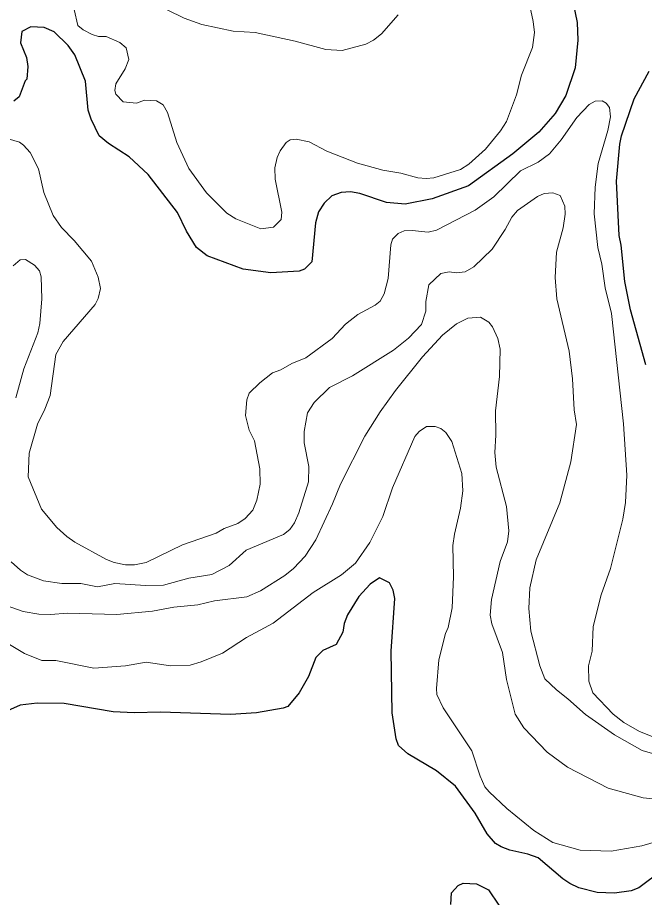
# Model space of a CAD drawing. Extents: x 598.3 to 623.2, y 6902.2 to 6930.1.
# Drawn here: x 606.066 to 607.371, y 6907.088 to 6908.921 of the extents above; entities that cross this region are included whole.
import ezdxf

# ---------------------------------------------------------------- set-up
doc = ezdxf.new("R2010")
doc.units = 0
doc.header["$LTSCALE"] = 0.032
doc.layers.add('1', color=7, linetype='Continuous', lineweight=25)
doc.layers.add('2', color=7, linetype='Continuous', lineweight=13)

msp = doc.modelspace()

# ---------------------------------------------------------------- linework, layer by layer
at = {"layer": '1'}
for points in [[(607.2193, 6908.968), (607.2314, 6908.9104), (607.2329, 6908.8741), (607.2274, 6908.8164), (607.2075, 6908.7589), (607.1854, 6908.7209), (607.1518, 6908.6823), (607.0975, 6908.6369), (607.0049, 6908.5705), (606.9297, 6908.5434), (606.873, 6908.5321), (606.8342, 6908.536), (606.7785, 6908.5548), (606.7594, 6908.5579), (606.74, 6908.5563), (606.7203, 6908.5496), (606.7042, 6908.5342), (606.6926, 6908.516), (606.6868, 6908.4933), (606.679, 6908.412), (606.6633, 6908.3968), (606.6528, 6908.3928), (606.5936, 6908.3896), (606.5357, 6908.3969), (606.4609, 6908.4247), (606.4384, 6908.4418), (606.4178, 6908.4762)], [(606.4178, 6908.4762), (606.3992, 6908.515), (606.3383, 6908.5938), (606.2986, 6908.6309), (606.2557, 6908.6585), (606.2363, 6908.6748), (606.2192, 6908.7096), (606.213, 6908.7279), (606.2074, 6908.7883), (606.1855, 6908.8437), (606.1715, 6908.8626), (606.1425, 6908.8914), (606.1215, 6908.9003), (606.094, 6908.9019), (606.0753, 6908.8923), (606.0722, 6908.8687), (606.0846, 6908.8375), (606.0875, 6908.8194), (606.0851, 6908.7924), (606.0817, 6908.7889), (606.0695, 6908.7561), (606.0586, 6908.7467)], [(607.3746, 6908.1977), (607.3423, 6908.3123), (607.3309, 6908.3712), (607.3229, 6908.4467), (607.3187, 6908.4667), (607.3131, 6908.5805), (607.3203, 6908.6575), (607.3239, 6908.6745), (607.3503, 6908.7514), (607.3815, 6908.8091)], [(607.4089, 6907.1447), (607.3598, 6907.108), (607.3435, 6907.1016), (607.3089, 6907.0969), (607.2729, 6907.0984), (607.2348, 6907.1084), (607.2162, 6907.1169), (607.2013, 6907.1268), (607.1503, 6907.1704), (607.1288, 6907.1781), (607.091, 6907.1867), (607.0733, 6907.1933), (607.0615, 6907.2008), (607.0437, 6907.2204), (607.0191, 6907.2638), (606.9782, 6907.32), (606.9381, 6907.3519), (606.879, 6907.3876), (606.8595, 6907.405), (606.8542, 6907.4188), (606.846, 6907.4724), (606.8437, 6907.601), (606.8516, 6907.7107), (606.8483, 6907.7285), (606.8405, 6907.7433), (606.8196, 6907.7539), (606.8005, 6907.741), (606.7764, 6907.7147), (606.7531, 6907.6767), (606.7465, 6907.6589), (606.7432, 6907.6408), (606.7294, 6907.6149), (606.7014, 6907.6028), (606.687, 6907.5879), (606.6718, 6907.5483), (606.6525, 6907.5141), (606.6287, 6907.4861), (606.6188, 6907.4822), (606.5638, 6907.4725), (606.5092, 6907.4692), (606.364, 6907.474), (606.3086, 6907.4725), (606.265, 6907.4747), (606.1629, 6907.4919), (606.1067, 6907.4926), (606.0713, 6907.4885), (606.017, 6907.4646)], [(606.9684, 6907.0735), (606.9698, 6907.0977), (606.9837, 6907.1129), (606.9942, 6907.1178), (607.0217, 6907.1162), (607.0467, 6907.104)], [(607.0467, 6907.104), (607.068, 6907.0723), (607.085, 6907.0351), (607.1127, 6906.9974), (607.1385, 6906.972), (607.1538, 6906.9651), (607.193, 6906.956), (607.2296, 6906.9552), (607.2826, 6906.9641), (607.3218, 6906.9673), (607.3568, 6906.9664), (607.3758, 6906.9592)]]:
    msp.add_lwpolyline(points, dxfattribs=at)
at = {"layer": '2'}
for points in [[(606.8584, 6908.9267), (606.8238, 6908.8869), (606.8072, 6908.8742), (606.7911, 6908.8659), (606.7422, 6908.8526), (606.7077, 6908.8543), (606.6443, 6908.8721), (606.5606, 6908.8898), (606.5149, 6908.893), (606.4497, 6908.9062), (606.4129, 6908.9197), (606.3436, 6908.9536)], [(607.1326, 6908.9455), (607.1399, 6908.9128), (607.1424, 6908.8897), (607.1383, 6908.8585), (607.1151, 6908.8009), (607.1051, 6908.7598), (607.0839, 6908.7042), (607.072, 6908.6853), (607.0401, 6908.6467), (607.006, 6908.6158), (606.9883, 6908.6043), (606.9329, 6908.5871), (606.9167, 6908.5855), (606.8997, 6908.5871), (606.8644, 6908.5968), (606.8268, 6908.603), (606.7738, 6908.6179), (606.7103, 6908.6424), (606.6731, 6908.6622), (606.6459, 6908.6679), (606.6334, 6908.6663), (606.6257, 6908.6606), (606.6128, 6908.6435), (606.6066, 6908.6296), (606.6016, 6908.6079), (606.6028, 6908.5847), (606.6161, 6908.5153), (606.6152, 6908.5006), (606.5989, 6908.4842), (606.5724, 6908.4811), (606.5203, 6908.5018), (606.5019, 6908.5136), (606.4594, 6908.5559), (606.4228, 6908.6063), (606.398, 6908.661), (606.3785, 6908.723), (606.3691, 6908.7392), (606.3553, 6908.7478), (606.3302, 6908.749), (606.314, 6908.7426), (606.2858, 6908.7456), (606.2705, 6908.7614), (606.2689, 6908.7688), (606.2705, 6908.7829), (606.2898, 6908.8143), (606.2979, 6908.8337), (606.2923, 6908.8582), (606.2791, 6908.8691), (606.2507, 6908.8817), (606.2344, 6908.8818), (606.2214, 6908.8854), (606.203, 6908.8951), (606.1919, 6908.9047), (606.1838, 6908.9379)], [(607.398, 6907.4193), (607.3609, 6907.4336), (607.3285, 6907.4529), (607.3064, 6907.4701), (607.2638, 6907.5146), (607.2557, 6907.5386), (607.2548, 6907.5709), (607.2622, 6907.6009), (607.2647, 6907.6526), (607.2816, 6907.7188), (607.3009, 6907.7733), (607.3261, 6907.8758), (607.3317, 6907.9109), (607.3349, 6907.9678), (607.3277, 6908.0744), (607.3026, 6908.3043), (607.2897, 6908.3578), (607.283, 6908.4071), (607.2743, 6908.4419), (607.267, 6908.5125), (607.2686, 6908.5678), (607.275, 6908.6168), (607.2954, 6908.6856), (607.3009, 6908.7139), (607.2984, 6908.7336), (607.2919, 6908.7426), (607.2834, 6908.7474), (607.2687, 6908.7465), (607.256, 6908.7396), (607.2306, 6908.7125), (607.198, 6908.6662), (607.1734, 6908.6369), (607.1499, 6908.6199), (607.1131, 6908.6016), (607.0579, 6908.5476), (607.019, 6908.5197), (606.9386, 6908.4784), (606.9213, 6908.4738), (606.8879, 6908.4777), (606.8714, 6908.4769), (606.8584, 6908.4714), (606.847, 6908.4591), (606.8436, 6908.4473), (606.8379, 6908.3774), (606.8291, 6908.3453), (606.8208, 6908.3303), (606.811, 6908.3222), (606.7749, 6908.3023), (606.7489, 6908.282), (606.7212, 6908.2525), (606.6666, 6908.212), (606.6375, 6908.2007), (606.6146, 6908.1875), (606.5967, 6908.181), (606.5704, 6908.1601), (606.5483, 6908.1388), (606.5432, 6908.1246), (606.5409, 6908.092), (606.5486, 6908.0617), (606.5592, 6908.0396), (606.5708, 6907.9813), (606.5709, 6907.9487), (606.5643, 6907.9158)], [(606.5643, 6907.9158), (606.5561, 6907.8947), (606.5399, 6907.8777), (606.5244, 6907.8673), (606.4963, 6907.8569), (606.4796, 6907.8473), (606.4092, 6907.8227), (606.3339, 6907.7857), (606.3099, 6907.7809), (606.291, 6907.7809), (606.267, 6907.7857), (606.2515, 6907.7919), (606.1855, 6907.8282), (606.1686, 6907.8397), (606.1481, 6907.8587), (606.1157, 6907.8969), (606.0884, 6907.9645), (606.09, 6908.0134), (606.1073, 6908.0739), (606.1231, 6908.1054), (606.1338, 6908.1335), (606.146, 6908.219), (606.161, 6908.2463), (606.2279, 6908.3235), (606.2341, 6908.3358), (606.2389, 6908.3569), (606.2341, 6908.3804), (606.2201, 6908.4133), (606.1842, 6908.4563), (606.1575, 6908.4835), (606.1401, 6908.5085), (606.1208, 6908.5569), (606.1094, 6908.6057), (606.0923, 6908.6397), (606.0783, 6908.6554), (606.0698, 6908.6615), (606.0468, 6908.6687)], [(606.1583, 6907.742), (606.1976, 6907.7419), (606.2323, 6907.7355), (606.2688, 6907.742), (606.3327, 6907.738), (606.3698, 6907.7388), (606.423, 6907.7533), (606.4707, 6907.7612), (606.5066, 6907.7799), (606.5423, 6907.8114), (606.6197, 6907.8444), (606.6329, 6907.8544), (606.6427, 6907.8688), (606.6521, 6907.8895), (606.672, 6907.9538), (606.6728, 6907.9856), (606.6629, 6908.0352), (606.6626, 6908.059), (606.6696, 6908.0976), (606.6835, 6908.1194), (606.7155, 6908.1506), (606.7635, 6908.1747), (606.8488, 6908.2283), (606.8804, 6908.2531), (606.9074, 6908.2818), (606.9164, 6908.3094), (606.9165, 6908.3294), (606.9227, 6908.3643), (606.9475, 6908.3879), (606.965, 6908.3911), (606.9799, 6908.3896), (606.9979, 6908.3912), (607.016, 6908.4018), (607.0542, 6908.4384), (607.0814, 6908.4792), (607.0955, 6908.5052), (607.1072, 6908.5188), (607.1485, 6908.5485), (607.1625, 6908.5546), (607.1809, 6908.5562), (607.1958, 6908.5504), (607.2056, 6908.5282), (607.2062, 6908.5113), (607.2023, 6908.4829), (607.1884, 6908.4324), (607.1853, 6908.3797), (607.1889, 6908.3352), (607.2144, 6908.2263), (607.2217, 6908.1683), (607.2252, 6908.1041), (607.2297, 6908.073), (607.2183, 6907.9953), (607.1954, 6907.9103), (607.1456, 6907.7916), (607.1325, 6907.7328), (607.131, 6907.69), (607.135, 6907.6427), (607.1538, 6907.5706), (607.1642, 6907.5437), (607.1883, 6907.5203), (607.2122, 6907.5022), (607.249, 6907.4689), (607.3091, 6907.4266), (607.3667, 6907.3945), (607.3976, 6907.3849)], [(606.0566, 6908.404), (606.0714, 6908.4161), (606.0823, 6908.4171), (606.1017, 6908.4053), (606.1119, 6908.3931), (606.115, 6908.3806), (606.1168, 6908.3352), (606.1126, 6908.2835), (606.1085, 6908.2641), (606.0794, 6908.1896), (606.0622, 6908.1288)], [(607.4173, 6907.291), (607.3688, 6907.2956), (607.2959, 6907.3159), (607.2111, 6907.3597), (607.1689, 6907.3906), (607.1206, 6907.4415), (607.1019, 6907.4701), (607.0841, 6907.5418), (607.0759, 6907.5987), (607.0534, 6907.658), (607.0505, 6907.6764), (607.0532, 6907.7088), (607.071, 6907.7879), (607.0865, 6907.8289), (607.0888, 6907.8515), (607.0841, 6907.9028), (607.0629, 6907.9844), (607.0597, 6908.0147), (607.0622, 6908.0508), (607.0614, 6908.1015), (607.0694, 6908.1732), (607.071, 6908.2304), (607.0663, 6908.2525), (607.055, 6908.2768), (607.0475, 6908.2868), (607.0298, 6908.2972), (607.0035, 6908.2947), (606.9799, 6908.2832), (606.9512, 6908.2592), (606.9093, 6908.2141), (606.8533, 6908.1443), (606.8213, 6908.0995), (606.7895, 6908.0487), (606.7386, 6907.949), (606.722, 6907.9078), (606.687, 6907.8328), (606.6649, 6907.7989), (606.6405, 6907.7736), (606.6225, 6907.7591), (606.5722, 6907.7268), (606.5438, 6907.7144), (606.4761, 6907.7063), (606.4412, 6907.698), (606.3917, 6907.6925), (606.3469, 6907.6845), (606.2727, 6907.6773), (606.1701, 6907.6805), (606.1346, 6907.6773), (606.1102, 6907.678), (606.0776, 6907.6837), (606.0276, 6907.7014)], [(606.9384, 6907.5236), (606.9432, 6907.5831), (606.9574, 6907.6381), (606.9627, 6907.6508), (606.9707, 6907.6915), (606.9739, 6907.7557), (606.9727, 6907.821), (606.9756, 6907.8447), (606.9882, 6907.8988), (606.9933, 6907.9348), (606.9913, 6907.9711), (606.9704, 6908.0376), (606.9581, 6908.0564), (606.9472, 6908.0649), (606.9359, 6908.0689), (606.9175, 6908.0689), (606.9021, 6908.0587), (606.8934, 6908.0482), (606.8466, 6907.9413), (606.8266, 6907.882), (606.7999, 6907.8272), (606.7695, 6907.7845), (606.7403, 6907.7602), (606.6815, 6907.7232), (606.5986, 6907.6598), (606.5428, 6907.6296), (606.4929, 6907.5973), (606.4486, 6907.5791), (606.4253, 6907.5721), (606.3848, 6907.5704), (606.3338, 6907.5785), (606.2905, 6907.5704), (606.2246, 6907.5655), (606.1461, 6907.5816), (606.1163, 6907.5818), (606.0808, 6907.5964), (606.0206, 6907.6314)], [(606.0527, 6907.7873), (606.0721, 6907.7697), (606.087, 6907.76), (606.1201, 6907.748), (606.1583, 6907.742)], [(607.4542, 6907.2215), (607.3659, 6907.1957), (607.3021, 6907.1843), (607.2373, 6907.1866), (607.1803, 6907.2028), (607.141, 6907.2275), (607.0846, 6907.2734), (607.0478, 6907.3079), (607.0393, 6907.3189), (607.0292, 6907.3406), (607.0118, 6907.3934), (606.9523, 6907.483), (606.9393, 6907.5107), (606.9384, 6907.5236)]]:
    msp.add_lwpolyline(points, dxfattribs=at)

doc.saveas('drawing.dxf')
